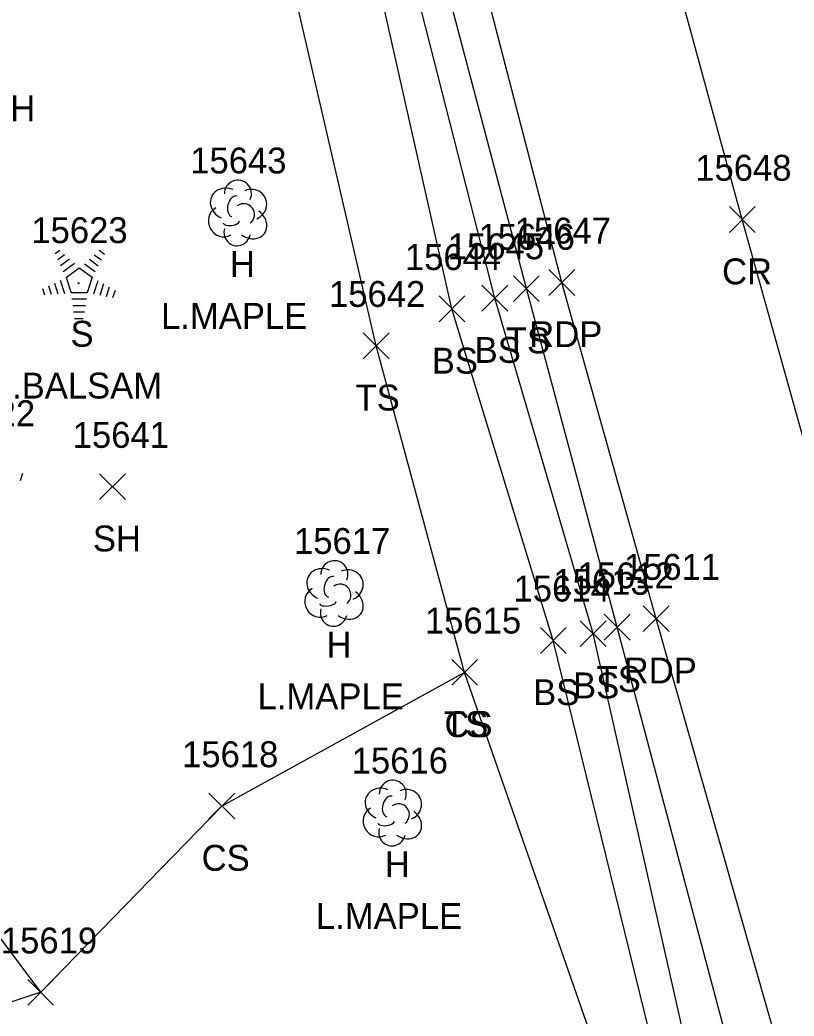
# Model space of a CAD drawing. Extents: x 1439173 to 1457902, y 641926 to 659889.
# Drawn here: x 1446048.2 to 1446108, y 653986.5 to 654063.4 of the extents above; entities that cross this region are included whole.
import ezdxf

# ---------------------------------------------------------------- set-up
doc = ezdxf.new("R2010")
doc.units = 0
for name, color, linetype in [('L_A', 7, 'Continuous'), ('L_C', 7, 'Continuous'), ('L_I', 7, 'Continuous'), ('L_TIC', 7, 'Continuous'), ('LELB', 7, 'Continuous'), ('LTC', 7, 'Continuous'), ('LTD', 7, 'Continuous'), ('P_A', 7, 'Continuous'), ('P_I', 7, 'Continuous'), ('P_TIC', 7, 'Continuous'), ('PET', 7, 'Continuous'), ('PRC', 7, 'Continuous')]:
    doc.layers.add(name, color=color, linetype=linetype)

msp = doc.modelspace()

# ---------------------------------------------------------------- linework, layer by layer
at = {"layer": 'L_TIC'}
for points in [[(1446086.334, 654041.671), (1446088.334, 654043.671)], [(1446088.334, 654041.671), (1446086.334, 654043.671)], [(1446083.899, 654040.939), (1446085.899, 654042.939)], [(1446085.899, 654040.939), (1446083.899, 654042.939)], [(1446080.587, 654040.109), (1446082.587, 654042.109)], [(1446082.587, 654040.109), (1446080.587, 654042.109)], [(1446074.725, 654037.26), (1446076.725, 654039.26)], [(1446076.725, 654037.26), (1446074.725, 654039.26)], [(1446054.358, 654026.377), (1446056.358, 654028.377)], [(1446056.358, 654026.377), (1446054.358, 654028.377)], [(1446093.351, 654015.526), (1446095.351, 654017.526)], [(1446095.351, 654015.526), (1446093.351, 654017.526)], [(1446088.414, 654014.506), (1446090.414, 654016.506)], [(1446090.414, 654014.506), (1446088.414, 654016.506)], [(1446091.499, 654015.029), (1446093.499, 654017.029)], [(1446093.499, 654015.029), (1446091.499, 654017.029)], [(1446081.566, 654012.037), (1446083.566, 654014.037)], [(1446083.566, 654012.037), (1446081.566, 654014.037)], [(1446081.566, 654012.037), (1446083.566, 654014.037)], [(1446083.566, 654012.037), (1446081.566, 654014.037)], [(1446062.809, 654001.714), (1446064.809, 654003.714)], [(1446064.809, 654001.714), (1446062.809, 654003.714)], [(1446048.816, 653987.329), (1446050.816, 653989.329)], [(1446050.816, 653987.329), (1446048.816, 653989.329)], [(1446048.816, 653987.329), (1446050.816, 653989.329)], [(1446050.816, 653987.329), (1446048.816, 653989.329)]]:
    msp.add_lwpolyline(points, dxfattribs=at)
at = {"layer": 'LELB'}
for points in [[(1446099.945, 653959.638), (1446097.279, 653970.79), (1446082.566, 654013.037), (1446075.725, 654038.26), (1446068.384, 654070.03), (1446066.601, 654098.831), (1446070.215, 654100.976)], [(1446107.164, 653968.35), (1446094.351, 654016.526), (1446087.334, 654042.671), (1446079.434, 654072.556), (1446072.625, 654099.897), (1446070.215, 654100.976)], [(1446049.816, 653988.329), (1446033.669, 654009.902), (1446015.423, 654044.26), (1446012.507, 654055.38), (1446021.693, 654060.345), (1446038.156, 654077.949), (1446058.282, 654097.38), (1446062.968, 654099.315), (1446066.601, 654098.831)], [(1446101.612, 653965.834), (1446103.621, 653966.772), (1446092.499, 654016.029), (1446084.899, 654041.939), (1446077.343, 654071.513), (1446070.956, 654099.52), (1446069.559, 654099.217)], [(1446101.612, 653965.834), (1446089.414, 654015.506), (1446081.587, 654041.109), (1446074.892, 654070.87), (1446069.559, 654099.217)], [(1446082.566, 654013.037), (1446063.809, 654002.714), (1446049.816, 653988.329), (1446023.524, 653979.541), (1446009.935, 653984.839), (1446000.61, 653985.864)]]:
    msp.add_lwpolyline(points, dxfattribs=at)
at = {"layer": 'LTC'}
for p, q in [((1446050.926, 654045.393), (1446051.281, 654045.651)), ((1446051.136, 654044.928), (1446051.665, 654045.312)), ((1446051.345, 654044.462), (1446052.049, 654044.973)), ((1446053.953, 654045.285), (1446054.503, 654044.886)), ((1446054.325, 654045.634), (1446054.744, 654045.329)), ((1446051.555, 654043.996), (1446052.433, 654044.634)), ((1446051.78, 654043.541), (1446052.791, 654044.276)), ((1446052.791, 654044.276), (1446053.788, 654043.551)), ((1446053.211, 654044.589), (1446054.021, 654044)), ((1446053.583, 654044.937), (1446054.262, 654044.443)), ((1446051.78, 654043.541), (1446052.167, 654042.348)), ((1446053.788, 654043.551), (1446053.397, 654042.348)), ((1446049.959, 654042.673), (1446050.111, 654042.205)), ((1446050.414, 654042.889), (1446050.626, 654042.238)), ((1446050.87, 654043.106), (1446051.141, 654042.27)), ((1446051.325, 654043.322), (1446051.656, 654042.303)), ((1446054.226, 654043.28), (1446053.888, 654042.24)), ((1446054.67, 654043.03), (1446054.383, 654042.145)), ((1446055.115, 654042.78), (1446054.878, 654042.05)), ((1446053.397, 654042.348), (1446052.167, 654042.348)), ((1446055.559, 654042.529), (1446055.373, 654041.955)), ((1446053.359, 654041.848), (1446052.214, 654041.848)), ((1446053.275, 654041.348), (1446052.287, 654041.348)), ((1446053.191, 654040.848), (1446052.36, 654040.848)), ((1446053.108, 654040.348), (1446052.433, 654040.348)), ((1446048.412, 654028.391), (1446048.226, 654027.817))]:
    msp.add_line(p, q, dxfattribs=at)
at = {"layer": 'LTD'}
for p, q in [((1446065.005, 654048.567), (1446065.005, 654048.567)), ((1446065.005, 654048.567), (1446065.005, 654048.567)), ((1446072.457, 654019.184), (1446072.457, 654019.184)), ((1446072.457, 654019.184), (1446072.457, 654019.184)), ((1446076.968, 654002.226), (1446076.968, 654002.226)), ((1446076.968, 654002.226), (1446076.968, 654002.226))]:
    msp.add_line(p, q, dxfattribs=at)
for centre in [(1446065.051, 654050.001), (1446072.504, 654020.618), (1446077.015, 654003.66)]:
    msp.add_arc(centre, 1.047, 335.52715, 180.95627, dxfattribs=at)
for centre, major_axis, ratio, start_param, end_param in [((1446064.213, 654049.234), (1.21, -0.512), 0.895232, 1.570796, 4.712389), ((1446066.046, 654049.151), (-1.141, -0.483), 0.949671, 1.570796, 4.712389), ((1446064.796, 654049.025), (-0.208, -0.792), 0.645439, 3.141593, 6.283185), ((1446063.921, 654047.859), (0.584, -1.042), 0.959034, 3.141593, 6.283185), ((1446065.505, 654048.401), (-0.5, 0.667), 0.989748, 3.141593, 6.283185), ((1446066.005, 654047.734), (-1.09, 0.792), 0.841452, 1.570796, 4.712389), ((1446065.005, 654047.067), (0.265, 1.061), 0.942809, 1.570796, 4.712389), ((1446064.546, 654047.817), (-0.625, -0.083), 0.423636, 0, 3.141593), ((1446071.666, 654019.851), (1.21, -0.512), 0.895232, 1.570796, 4.712389), ((1446073.499, 654019.768), (-1.141, -0.483), 0.949671, 1.570796, 4.712389), ((1446072.249, 654019.643), (-0.208, -0.792), 0.645439, 3.141593, 6.283185), ((1446072.957, 654019.018), (-0.5, 0.667), 0.989748, 3.141593, 6.283185), ((1446071.374, 654018.476), (0.584, -1.042), 0.959034, 3.141593, 6.283185), ((1446073.457, 654018.351), (-1.09, 0.792), 0.841452, 1.570796, 4.712389), ((1446071.999, 654018.434), (-0.625, -0.083), 0.423636, 0, 3.141593), ((1446072.458, 654017.684), (0.265, 1.061), 0.942809, 1.570796, 4.712389), ((1446076.176, 654002.893), (1.21, -0.512), 0.895232, 1.570796, 4.712389), ((1446076.759, 654002.685), (-0.208, -0.792), 0.645439, 3.141593, 6.283185), ((1446078.009, 654002.81), (-1.141, -0.483), 0.949671, 1.570796, 4.712389), ((1446077.468, 654002.06), (-0.5, 0.667), 0.989748, 3.141593, 6.283185), ((1446075.885, 654001.518), (0.584, -1.042), 0.959034, 3.141593, 6.283185), ((1446077.968, 654001.393), (-1.09, 0.792), 0.841452, 1.570796, 4.712389), ((1446076.51, 654001.476), (-0.625, -0.083), 0.423636, 0, 3.141593), ((1446076.968, 654000.726), (0.265, 1.061), 0.942809, 1.570796, 4.712389)]:
    msp.add_ellipse(centre, major_axis=major_axis, ratio=ratio, start_param=start_param, end_param=end_param, dxfattribs=at)
at = {"layer": 'P_TIC'}
for points in [[(1446103.018, 654047.003), (1446105.018, 654049.003)], [(1446105.018, 654047.003), (1446103.018, 654049.003)], [(1446089.07, 654042.152), (1446091.07, 654044.152)], [(1446091.07, 654042.152), (1446089.07, 654044.152)], [(1446096.369, 654016.182), (1446098.369, 654018.182)], [(1446098.369, 654016.182), (1446096.369, 654018.182)]]:
    msp.add_lwpolyline(points, dxfattribs=at)
at = {"layer": 'PET'}
msp.add_lwpolyline([(1446192.434, 653717.217), (1446176.889, 653761.465), (1446164.415, 653797.132), (1446156.87, 653819.67), (1446142.426, 653865.947), (1446130.547, 653904.164), (1446119.117, 653940.363), (1446109.776, 653973.616), (1446097.369, 654017.182), (1446090.07, 654043.152), (1446082.011, 654074.204), (1446073.196, 654106.492), (1446061.948, 654149.529), (1446053.588, 654181.49), (1446039.977, 654234.252), (1446028.462, 654276.119), (1446016.637, 654321.722), (1446003.78, 654369.144)], dxfattribs=at)
at = {"layer": 'PRC'}
msp.add_lwpolyline([(1446206.116, 653721.06), (1446190.301, 653765.987), (1446178.007, 653800.626), (1446170.154, 653827.026), (1446156.358, 653869.053), (1446142.915, 653911.91), (1446123.646, 653977.821), (1446111.808, 654020.098), (1446104.018, 654048.003), (1446095.423, 654079.447), (1446087.141, 654109.546), (1446074.597, 654157.573), (1446067.081, 654185.1), (1446053.781, 654236.936), (1446042.032, 654279.872), (1446030.6, 654324.559), (1446017.971, 654372.058)], dxfattribs=at)

# ---------------------------------------------------------------- texts
at = {"layer": 'L_A'}
for s, p in [('SH', (1446045.682, 654055.594)), ('H', (1446064.438, 654043.567)), ('S', (1446052.117, 654038.185)), ('TS', (1446085.744, 654037.671)), ('BS', (1446083.34, 654036.939)), ('BS', (1446080.028, 654036.109)), ('TS', (1446074.135, 654033.26)), ('SH', (1446053.846, 654022.377)), ('H', (1446071.89, 654014.184)), ('TS', (1446092.76, 654011.526)), ('BS', (1446090.94, 654011.029)), ('BS', (1446087.855, 654010.506)), ('TS', (1446080.975, 654008.037)), ('CS', (1446081.007, 654008.037)), ('CS', (1446062.25, 653997.714)), ('H', (1446076.401, 653997.226))]:
    msp.add_text(s, height=2, dxfattribs=at).set_placement(p)
at = {"layer": 'L_C'}
for s, p in [('L.MAPLE', (1446059.115, 654039.567)), ('S.BALSAM', (1446045.818, 654034.185)), ('L.MAPLE', (1446066.568, 654010.184)), ('L.MAPLE', (1446071.078, 653993.226))]:
    msp.add_text(s, height=2, dxfattribs=at).set_placement(p)
at = {"layer": 'L_I'}
for s, p in [('15643', (1446061.367, 654051.567)), ('15623', (1446049.093, 654046.185)), ('15646', (1446083.641, 654045.671)), ('15645', (1446081.261, 654044.939)), ('15644', (1446077.949, 654044.109)), ('15642', (1446072.088, 654041.26)), ('15622', (1446041.947, 654032.047)), ('15641', (1446052.287, 654030.377)), ('15617', (1446069.386, 654022.184)), ('15612', (1446091.28, 654019.526)), ('15614', (1446086.343, 654018.506)), ('15613', (1446089.428, 654019.029)), ('15615', (1446079.495, 654016.037)), ('15615', (1446079.495, 654016.037)), ('15618', (1446060.738, 654005.714)), ('15616', (1446073.842, 654005.226)), ('15619', (1446046.737, 653991.329)), ('15619', (1446046.737, 653991.329))]:
    msp.add_text(s, height=2, dxfattribs=at).set_placement(p)
at = {"layer": 'LTC'}
msp.add_text('.', height=1.037, rotation=270, dxfattribs=at).set_placement((1446052.674, 654043.289))
at = {"layer": 'P_A'}
for s, p in [('CR', (1446102.451, 654043.003)), ('RDP', (1446087.558, 654038.152)), ('RDP', (1446094.857, 654012.182))]:
    msp.add_text(s, height=2, dxfattribs=at).set_placement(p)
at = {"layer": 'P_I'}
for s, p in [('15648', (1446100.38, 654051.003)), ('15647', (1446086.432, 654046.152)), ('15611', (1446094.865, 654020.182))]:
    msp.add_text(s, height=2, dxfattribs=at).set_placement(p)

doc.saveas('drawing.dxf')
